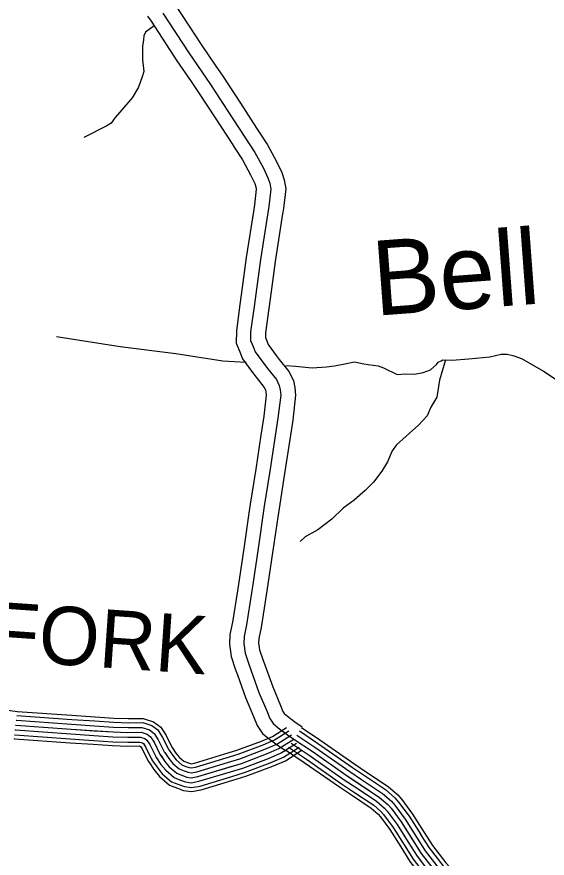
# Model space of a CAD drawing. Extents: x 1551132 to 1791609, y 378168 to 563823.
# Drawn here: x 1576605 to 1579972, y 462644 to 467989 of the extents above; entities that cross this region are included whole.
import ezdxf

# ---------------------------------------------------------------- set-up
doc = ezdxf.new("R2010")
doc.units = 0
for name, color, linetype in [('DESIGN - DRAINAGE - Bridges and Cross Drains Size Text', 7, 'Continuous'), ('DESIGN - ROW - Right-of-Way and Easement Labels', 7, 'Continuous'), ('DESIGN - TRANSPORTATION - Text', 7, 'Continuous'), ('SURVEY - PROPERTY - Owners', 7, 'Continuous'), ('SURVEY - TRANSPORTATION - Roads', 7, 'Continuous')]:
    doc.layers.add(name, color=color, linetype=linetype)

msp = doc.modelspace()

# ---------------------------------------------------------------- linework, layer by layer
at = {"layer": 'DESIGN - TRANSPORTATION - Text'}
for points in [[(1577476.886, 467932.505), (1577421.646, 467891.296)], [(1577421.646, 467891.296), (1577412.638, 467868.729), (1577410.188, 467842.753), (1577403.496, 467802.852), (1577403.946, 467714.791), (1577410.679, 467642.623), (1577400.063, 467606.788), (1577376.93, 467541.17), (1577337.781, 467473.835), (1577272.516, 467398.975), (1577229.683, 467349.723), (1577205.084, 467314.147), (1577176.801, 467296.647), (1577031.63, 467223.236)], [(1576857.574, 465957.595), (1577262.14, 465894.219), (1577615.082, 465849.784), (1577912.05, 465804.375), (1578061.721, 465794.25)], [(1578313.673, 465774.733), (1578375.08, 465769.95), (1578480.828, 465760.033), (1578570.867, 465766.4), (1578620.916, 465771.491), (1578687.09, 465784.3), (1578749.263, 465797.184), (1578806.987, 465784.125), (1578834.886, 465779.617), (1578898.71, 465772.458), (1578932.467, 465759.841), (1579019.632, 465716.232), (1579071.681, 465721.29), (1579129.579, 465718.232), (1579183.728, 465729.257), (1579231.994, 465746.399), (1579268.543, 465779.75), (1579280.817, 465795.542), (1579298.934, 465803.218), (1579309.067, 465811.043), (1579366.965, 465807.985), (1579475.021, 465816.035), (1579607.151, 465829.644), (1579679.391, 465846.344), (1579717.349, 465845.652), (1579753.165, 465837.002), (1579808.788, 465817.977), (1579949.26, 465737.383), (1580028.3, 465685.915)], [(1579327.15, 465810.085), (1579288.8, 465681.323), (1579270.926, 465573.578), (1579233.852, 465510.21), (1579210.894, 465454.592), (1579155.903, 465395.557), (1579076.722, 465324.947), (1579015.807, 465270.02), (1578987.174, 465232.511), (1578957.983, 465163.001), (1578922.967, 465103.599), (1578869.76, 465032.514), (1578816.869, 464979.446), (1578745.863, 464918.694), (1578677.031, 464867.91), (1578605.841, 464797.158), (1578516.751, 464730.731), (1578436.028, 464686.163), (1578404.654, 464655.846)]]:
    msp.add_lwpolyline(points, dxfattribs=at)
at = {"layer": 'SURVEY - PROPERTY - Owners'}
for points in [[(1577611.025, 468064.967), (1577775.104, 467812.886), (1577864.652, 467682.432), (1577913.276, 467611.589), (1578024.531, 467441.351), (1578127.354, 467281.98), (1578140.32, 467261.738), (1578196.035, 467174.811), (1578254.134, 467070.975), (1578287.208, 467000.998), (1578303.291, 466954.13), (1578312.274, 466897.212), (1578297.649, 466770.551), (1578292.316, 466736.616), (1578244.734, 466433.867), (1578218.951, 466244.028), (1578204.435, 466137.192), (1578183.885, 465981.213), (1578183.643, 465951.979), (1578192.226, 465931.054), (1578201.776, 465907.278), (1578251.567, 465838.293), (1578270.491, 465812.067), (1578332.973, 465735.232), (1578360.647, 465678.597), (1578369.697, 465634.496), (1578375.055, 465585.403), (1578356.414, 465427.332), (1578337.773, 465303.354), (1578305.332, 465087.573), (1578269.566, 464866.093), (1578261.549, 464809.916), (1578231.441, 464598.861), (1578199.6, 464384.422), (1578188.667, 464314.062), (1578156.826, 464109.189), (1578141.451, 464040.788), (1578140.476, 464013.02), (1578146.793, 463968.444), (1578167.126, 463907.401), (1578180.059, 463871.558), (1578230.466, 463731.83), (1578278.723, 463615.043), (1578294.722, 463575.659), (1578303.381, 463562.825), (1578322.888, 463546.667), (1578378.562, 463505.024), (1578388.562, 463498.357), (1578416.919, 463479.432)], [(1577435.504, 467992.957), (1577457.795, 467961.256), (1577621.299, 467710.058), (1577712.13, 467577.729), (1577759.571, 467508.619), (1577869.377, 467340.598), (1577971.749, 467181.919), (1577984.574, 467161.919), (1578037.297, 467079.65), (1578089.596, 466986.173), (1578115.571, 466931.23), (1578123.07, 466909.362), (1578125.595, 466893.337), (1578114.304, 466795.534), (1578109.562, 466765.342), (1578061.68, 466460.684), (1578035.639, 466268.929), (1578021.072, 466161.735), (1577998.989, 465994.113), (1577998.339, 465916.22), (1578020.814, 465861.46), (1578038.53, 465817.351), (1578101.562, 465730.015), (1578123.603, 465699.481), (1578176.068, 465634.954), (1578184.135, 465618.437), (1578186.735, 465605.803), (1578188.868, 465586.211), (1578173.035, 465451.924), (1578154.835, 465330.855), (1578122.544, 465116.074), (1578086.662, 464893.918), (1578078.403, 464836.05), (1578048.371, 464625.511), (1578016.696, 464412.214), (1578005.863, 464342.479), (1577974.972, 464143.724), (1577957.172, 464064.522), (1577955.022, 464003.212), (1577965.98, 463925.885), (1577992.33, 463846.774), (1578006.038, 463808.773), (1578057.878, 463665.07), (1578107.543, 463544.883), (1578130.585, 463488.182), (1578164.867, 463437.33), (1578208.408, 463401.263), (1578271.748, 463353.895), (1578285.872, 463344.47), (1578314.23, 463325.544)], [(1577532.927, 468012.107), (1577696.714, 467760.476), (1577834.936, 467559.104), (1577945.45, 467390), (1578048.047, 467230.979), (1578115.129, 467126.31), (1578170.269, 467027.749), (1578199.727, 466965.439), (1578211.435, 466931.313), (1578217.126, 466895.237), (1578204.202, 466783.284), (1578151.436, 466447.534), (1578110.978, 466149.701), (1578089.646, 465987.788), (1578089.195, 465933.754), (1578104.862, 465895.586), (1578118.57, 465861.443), (1578195.626, 465754.682), (1578253, 465684.122), (1578270.683, 465647.938), (1578276.441, 465619.871), (1578280.157, 465585.811), (1578262.949, 465439.866), (1578212.167, 465102.099), (1578176.343, 464880.276), (1578138.135, 464612.444), (1578106.377, 464398.589), (1578064.137, 464126.79), (1578047.529, 464052.888), (1578045.954, 464008.02), (1578054.637, 463946.752), (1578078.036, 463876.5), (1578142.501, 463697.804), (1578191.475, 463579.284), (1578211.066, 463531.074), (1578232.782, 463498.865), (1578264.54, 463472.556), (1578324.122, 463427.997), (1578364.579, 463400.996)]]:
    msp.add_lwpolyline(points, dxfattribs=at)
at = {"layer": 'SURVEY - TRANSPORTATION - Roads'}
for points in [[(1576134.165, 463690.611), (1576204.813, 463672.243), (1576401.575, 463622.126), (1576516.006, 463588.558), (1576608.695, 463576.791)], [(1576605.529, 463551.282), (1576606.02, 463551.216), (1576953.737, 463526.198), (1577100.617, 463516.082)], [(1576608.579, 463576.816), (1576955.546, 463551.849), (1577102.384, 463541.741)], [(1576601.579, 463520.531), (1576602.929, 463520.356), (1576951.562, 463495.273), (1577098.484, 463485.156)], [(1577100.6, 463516.09), (1577220.114, 463507.865), (1577311.437, 463505.107), (1577404.31, 463506.49), (1577461.609, 463487.806), (1577500.824, 463458.714), (1577530.524, 463411.871), (1577567.398, 463336.436), (1577569.673, 463333.102)], [(1577102.367, 463541.749), (1577221.389, 463533.557), (1577311.637, 463530.824), (1577408.21, 463532.266), (1577473.567, 463510.957), (1577519.982, 463476.523), (1577553.006, 463424.446), (1577589.689, 463349.403), (1577590.914, 463347.603)], [(1576593.696, 463459.03), (1576596.762, 463458.638), (1576947.212, 463433.421), (1577094.234, 463423.304)], [(1576597.637, 463489.781), (1576599.846, 463489.497), (1576949.387, 463464.347), (1577096.359, 463454.23)], [(1576599.846, 463489.497), (1576949.387, 463464.347), (1577217.048, 463445.93), (1577310.962, 463443.088), (1577394.91, 463444.338), (1577432.784, 463431.988), (1577454.634, 463415.779), (1577476.333, 463381.562), (1577513.666, 463305.185), (1577545.256, 463258.867), (1577572.956, 463224.599), (1577620.58, 463184.14), (1577656.437, 463169.815), (1577684.328, 463159.556), (1577712.277, 463155.298), (1577754.31, 463162.931), (1578030.812, 463246.509), (1578191.208, 463307.11), (1578269.431, 463340.428), (1578364.579, 463400.996)], [(1577096.342, 463454.238), (1577217.048, 463445.93), (1577310.962, 463443.088), (1577394.91, 463444.338), (1577432.784, 463431.988), (1577454.634, 463415.779), (1577476.333, 463381.562), (1577513.666, 463305.185), (1577518.465, 463298.151)], [(1577098.467, 463485.164), (1577218.581, 463476.897), (1577311.204, 463474.097), (1577399.61, 463475.414), (1577447.192, 463459.897), (1577477.725, 463437.247), (1577503.433, 463396.72), (1577540.532, 463320.81), (1577544.073, 463315.627)], [(1577926.639, 463306.66), (1578002.587, 463329.619), (1578158.509, 463388.529), (1578228.416, 463418.305), (1578317.48, 463474.998)], [(1577934.072, 463282.043), (1578010.862, 463305.252), (1578168.092, 463364.653), (1578240.44, 463395.471), (1578331.288, 463453.298)], [(1578398.995, 463452.573), (1578514.167, 463375.712), (1578736.712, 463219.617), (1578811.318, 463169.815)], [(1578413.27, 463473.965), (1578528.683, 463396.938), (1578751.228, 463240.842), (1578825.593, 463191.208)], [(1576586.604, 463403.77), (1576591.212, 463403.178), (1576943.296, 463377.845), (1577090.401, 463367.719)], [(1576589.746, 463428.279), (1576593.671, 463427.779), (1576945.037, 463402.495), (1577092.101, 463392.378)], [(1577092.084, 463392.387), (1577213.981, 463383.995), (1577310.487, 463381.07), (1577385.51, 463382.187), (1577403.96, 463376.17), (1577408.443, 463372.845), (1577422.143, 463351.253), (1577459.934, 463273.934), (1577467.258, 463263.2)], [(1577094.217, 463423.313), (1577215.514, 463414.962), (1577310.72, 463412.079), (1577390.21, 463413.263), (1577418.376, 463404.079), (1577431.543, 463394.312), (1577449.234, 463366.403), (1577486.8, 463289.559), (1577492.858, 463280.676)], [(1577943.047, 463252.367), (1578020.837, 463275.876), (1578179.65, 463335.886), (1578254.94, 463367.954), (1578347.929, 463427.147)], [(1577952.014, 463222.691), (1578030.812, 463246.509), (1578191.208, 463307.11), (1578269.431, 463340.428), (1578364.579, 463400.996)], [(1578364.579, 463400.996), (1578479.151, 463324.536), (1578701.696, 463168.44), (1578908.399, 463030.495), (1578960.723, 462984.502), (1578980.698, 462961.66), (1579045.004, 462875.175), (1579171.235, 462673.903), (1579262.199, 462557.016)], [(1578364.579, 463400.996), (1578479.151, 463324.536), (1578701.696, 463168.44), (1578776.902, 463118.247)], [(1578381.787, 463426.78), (1578496.659, 463350.12), (1578719.204, 463194.024), (1578794.11, 463144.031)], [(1577090.384, 463367.728), (1577212.756, 463359.303), (1577310.295, 463356.353), (1577381.76, 463357.411), (1577390.844, 463354.453), (1577400.535, 463339.169), (1577438.509, 463261.475), (1577446.842, 463249.267)], [(1577569.673, 463333.094), (1577595.055, 463295.885), (1577617.521, 463268.092), (1577652.996, 463237.958), (1577678.645, 463227.708), (1577699.853, 463219.908), (1577711.386, 463218.149), (1577739.752, 463223.308), (1577934.097, 463282.043)], [(1577590.922, 463347.586), (1577615.713, 463311.243), (1577636.004, 463286.134), (1577666.437, 463260.275), (1577687.853, 463251.725), (1577706.294, 463244.942), (1577711.011, 463244.225), (1577733.719, 463248.342), (1577926.656, 463306.66)], [(1577960.98, 463193.015), (1578040.786, 463217.141), (1578202.766, 463278.335), (1578283.923, 463312.902), (1578381.229, 463374.846)], [(1577969.955, 463163.34), (1578050.761, 463187.765), (1578214.324, 463249.567), (1578298.422, 463285.385), (1578397.87, 463348.695)], [(1578330.163, 463349.42), (1578444.135, 463273.36), (1578666.68, 463117.264), (1578742.487, 463066.679)], [(1578347.371, 463375.212), (1578461.643, 463298.952), (1578684.188, 463142.856), (1578759.695, 463092.463)], [(1577492.849, 463280.692), (1577520.357, 463240.358), (1577550.673, 463202.849), (1577604.372, 463157.231), (1577645.337, 463140.864), (1577676.562, 463129.38), (1577712.727, 463123.872), (1577761.585, 463132.747), (1577960.997, 463193.015)], [(1577518.457, 463298.16), (1577545.256, 463258.867), (1577572.956, 463224.599), (1577620.58, 463184.14), (1577656.437, 463169.815), (1577684.328, 463159.556), (1577712.277, 463155.298), (1577754.31, 463162.931), (1577952.03, 463222.691)], [(1577544.065, 463315.627), (1577570.156, 463277.376), (1577595.239, 463246.35), (1577636.788, 463211.049), (1577667.537, 463198.765), (1577692.095, 463189.732), (1577711.828, 463186.723), (1577747.035, 463193.115), (1577943.064, 463252.367)], [(1577977.105, 463139.681), (1578058.711, 463164.348), (1578223.532, 463226.625), (1578309.972, 463263.443), (1578411.145, 463327.844)], [(1578316.447, 463328.861), (1578430.177, 463252.959), (1578652.722, 463096.863), (1578728.77, 463046.112)], [(1577446.817, 463249.292), (1577475.608, 463207.091), (1577510.624, 463163.764), (1577575.247, 463108.871), (1577625.379, 463088.838), (1577662.612, 463075.146), (1577713.527, 463067.387), (1577774.668, 463078.487), (1577977.121, 463139.681)], [(1577467.242, 463263.225), (1577495.458, 463221.849), (1577528.39, 463181.107), (1577588.164, 463130.322), (1577634.229, 463111.921), (1577668.803, 463099.205), (1577713.169, 463092.446), (1577768.868, 463102.555), (1577969.963, 463163.34)], [(1578825.576, 463191.224), (1578961.931, 463100.222), (1579022.955, 463046.587), (1579049.013, 463016.787), (1579117.469, 462924.726), (1579190.568, 462808.165)], [(1578794.094, 463144.048), (1578927.316, 463055.138), (1578982.714, 463006.445), (1579004.839, 462981.144), (1579070.612, 462892.683), (1579142.519, 462778.03)], [(1578811.302, 463169.84), (1578946.24, 463079.78), (1579004.714, 463028.387), (1579028.988, 463000.628), (1579096.22, 462910.201), (1579168.785, 462794.498)], [(1578742.47, 463066.688), (1578870.559, 462981.211), (1578916.732, 462940.618), (1578932.407, 462922.692), (1578993.789, 462840.149), (1579063.737, 462728.612)], [(1578759.678, 463092.48), (1578889.483, 463005.853), (1578938.732, 462962.56), (1578956.556, 462942.176), (1579019.397, 462857.666), (1579090.003, 462745.08)], [(1578776.886, 463118.264), (1578908.399, 463030.495), (1578960.723, 462984.502), (1578980.698, 462961.66), (1579045.004, 462875.175), (1579116.261, 462761.555)], [(1578728.754, 463046.129), (1578855.476, 462961.56), (1578899.199, 462923.126), (1578913.157, 462907.159), (1578973.373, 462826.19), (1579042.796, 462715.479)], [(1579190.559, 462808.181), (1579243.183, 462724.271), (1579329.147, 462613.818), (1579353.855, 462587.059), (1579371.488, 462572.934), (1579381.888, 462566.867), (1579467.828, 462547.858), (1579490.769, 462545.2)], [(1579089.995, 462745.096), (1579145.81, 462656.102), (1579238.541, 462536.941), (1579272.699, 462499.965), (1579304.09, 462474.823), (1579338.097, 462454.964), (1579448.128, 462430.63), (1579477.111, 462427.272)], [(1579116.253, 462761.572), (1579171.235, 462673.903), (1579262.199, 462557.016), (1579293.89, 462522.707), (1579321.689, 462500.44), (1579349.53, 462484.181), (1579453.269, 462461.239), (1579480.677, 462458.064)], [(1579142.51, 462778.047), (1579196.659, 462691.703), (1579285.857, 462577.092), (1579315.081, 462545.45), (1579339.289, 462526.057), (1579360.963, 462513.399), (1579458.411, 462491.848), (1579484.244, 462488.856)], [(1579168.776, 462794.514), (1579222.092, 462709.504), (1579309.515, 462597.168), (1579336.281, 462568.192), (1579356.888, 462551.683), (1579372.405, 462542.624), (1579463.561, 462522.466), (1579487.81, 462519.657)], [(1579042.788, 462715.495), (1579100.103, 462624.11), (1579196.017, 462500.865), (1579234.608, 462459.089), (1579272.457, 462428.771), (1579317.539, 462402.446), (1579438.878, 462375.604), (1579470.702, 462371.92)], [(1579063.729, 462728.629), (1579120.377, 462638.302), (1579214.883, 462516.865), (1579251.499, 462477.223), (1579286.49, 462449.197), (1579326.656, 462425.738), (1579442.978, 462400.012), (1579473.544, 462396.471)]]:
    msp.add_lwpolyline(points, dxfattribs=at)

# ---------------------------------------------------------------- texts
at = {"layer": 'DESIGN - DRAINAGE - Bridges and Cross Drains Size Text'}
msp.add_text('Bell', height=474.989, rotation=4.260731, dxfattribs=at).set_placement((1578880.11, 466089.6))
at = {"layer": 'DESIGN - ROW - Right-of-Way and Easement Labels'}
msp.add_text('FORK', height=369.9914, rotation=356.061911, dxfattribs=at).set_placement((1576433.583, 463905.533))

doc.saveas('drawing.dxf')
